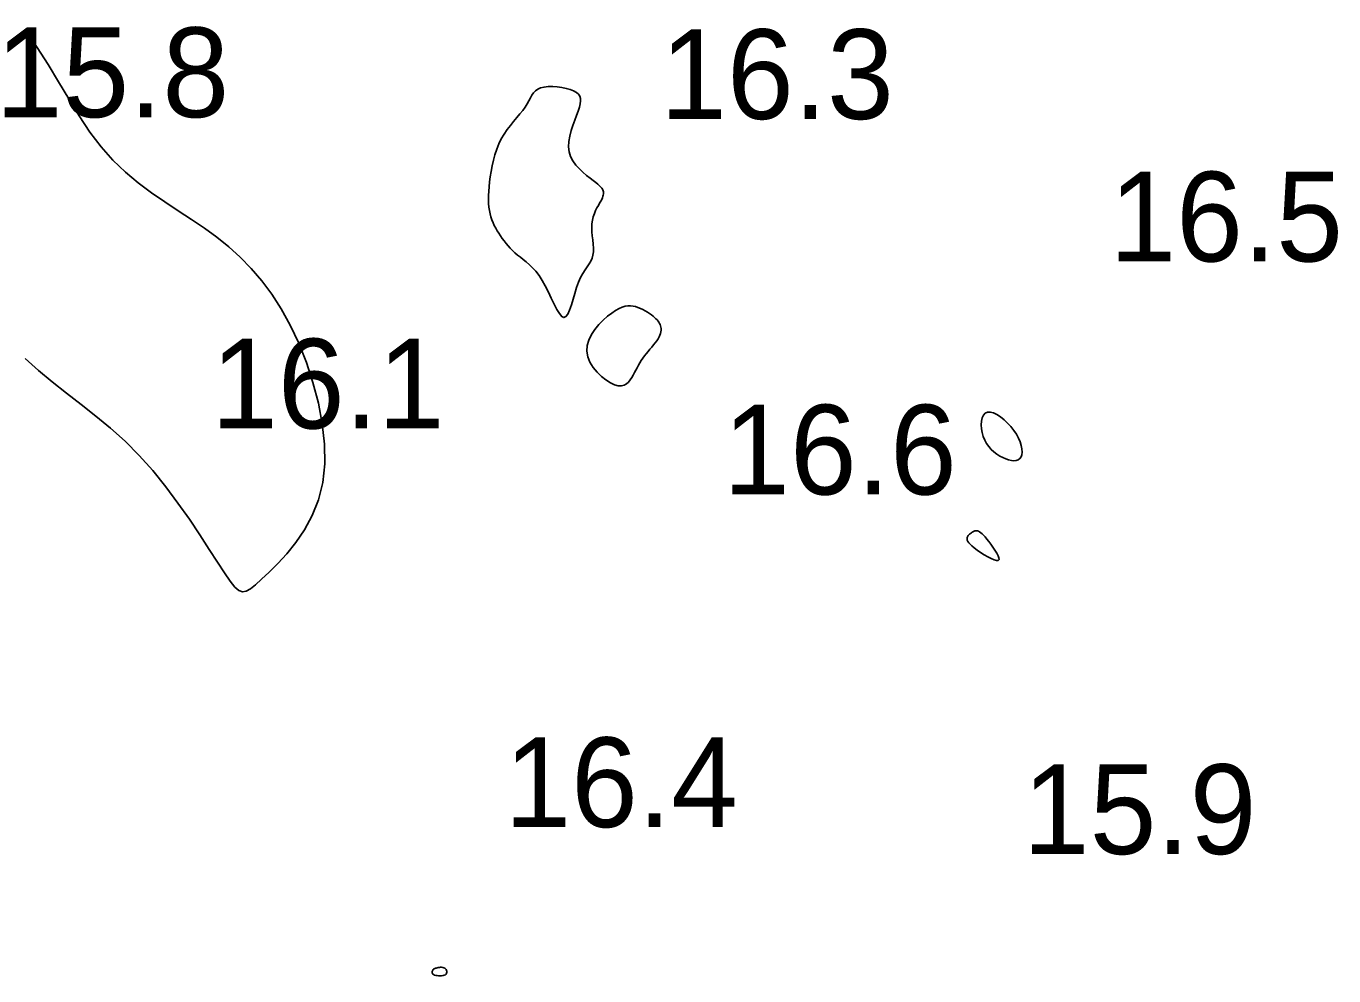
# Model space of a CAD drawing. Extents: x 3040093 to 3056816, y 408076 to 509144.
# Drawn here: x 3045686.6 to 3045759.4, y 434108 to 434160.9 of the extents above; entities that cross this region are included whole.
import ezdxf

# ---------------------------------------------------------------- set-up
doc = ezdxf.new("R2010")
doc.units = 0
doc.layers.add('V-CHAN-CONT-EL17', color=7, linetype='Continuous')
doc.layers.add('V-TOPO-SOUN-0610', color=7, linetype='Continuous')

msp = doc.modelspace()

# ---------------------------------------------------------------- linework, layer by layer
at = {"layer": 'V-CHAN-CONT-EL17'}
msp.add_lwpolyline([(3045686.541, 434160.657), (3045687.179, 434159.76), (3045687.783, 434158.816), (3045688.366, 434157.85), (3045688.94, 434156.884), (3045689.517, 434155.941), (3045690.112, 434155.043), (3045690.736, 434154.215), (3045691.398, 434153.473), (3045692.094, 434152.809), (3045692.814, 434152.209), (3045693.552, 434151.659), (3045694.297, 434151.146), (3045695.042, 434150.654), (3045695.778, 434150.171), (3045696.496, 434149.682), (3045697.19, 434149.174), (3045697.857, 434148.638), (3045698.498, 434148.062), (3045699.111, 434147.439), (3045699.697, 434146.758), (3045700.254, 434146.011), (3045700.783, 434145.187), (3045701.283, 434144.278), (3045701.752, 434143.278), (3045702.178, 434142.206), (3045702.548, 434141.084), (3045702.848, 434139.934), (3045703.066, 434138.778), (3045703.188, 434137.639), (3045703.201, 434136.54), (3045703.091, 434135.502), (3045702.852, 434134.545), (3045702.504, 434133.67), (3045702.076, 434132.878), (3045701.594, 434132.168), (3045701.086, 434131.538), (3045700.58, 434130.988), (3045700.103, 434130.516), (3045699.683, 434130.123), (3045699.34, 434129.808), (3045699.061, 434129.578), (3045698.825, 434129.443), (3045698.614, 434129.409), (3045698.407, 434129.486), (3045698.184, 434129.683), (3045697.924, 434130.007), (3045697.609, 434130.467), (3045697.221, 434131.066), (3045696.763, 434131.782), (3045696.24, 434132.588), (3045695.658, 434133.457), (3045695.024, 434134.362), (3045694.342, 434135.275), (3045693.619, 434136.171), (3045692.861, 434137.02), (3045692.073, 434137.804), (3045691.266, 434138.529), (3045690.447, 434139.209), (3045689.626, 434139.858), (3045688.813, 434140.489), (3045688.016, 434141.116), (3045687.245, 434141.754), (3045686.51, 434142.416)], dxfattribs=at)
for points in [[(3045712.904, 434149.397), (3045712.815, 434149.539), (3045712.731, 434149.685), (3045712.653, 434149.833), (3045712.582, 434149.987), (3045712.518, 434150.146), (3045712.463, 434150.312), (3045712.416, 434150.485), (3045712.38, 434150.667), (3045712.353, 434150.858), (3045712.336, 434151.061), (3045712.328, 434151.274), (3045712.329, 434151.501), (3045712.34, 434151.741), (3045712.359, 434151.995), (3045712.388, 434152.265), (3045712.425, 434152.551), (3045712.472, 434152.85), (3045712.53, 434153.156), (3045712.602, 434153.467), (3045712.687, 434153.776), (3045712.789, 434154.082), (3045712.907, 434154.378), (3045713.044, 434154.661), (3045713.2, 434154.928), (3045713.37, 434155.179), (3045713.548, 434155.415), (3045713.73, 434155.638), (3045713.908, 434155.85), (3045714.078, 434156.052), (3045714.233, 434156.245), (3045714.369, 434156.431), (3045714.481, 434156.611), (3045714.576, 434156.782), (3045714.661, 434156.943), (3045714.745, 434157.091), (3045714.836, 434157.223), (3045714.942, 434157.338), (3045715.072, 434157.432), (3045715.233, 434157.503), (3045715.431, 434157.549), (3045715.659, 434157.572), (3045715.906, 434157.574), (3045716.162, 434157.556), (3045716.417, 434157.521), (3045716.661, 434157.471), (3045716.883, 434157.408), (3045717.074, 434157.334), (3045717.224, 434157.25), (3045717.336, 434157.155), (3045717.411, 434157.046), (3045717.451, 434156.92), (3045717.46, 434156.775), (3045717.441, 434156.61), (3045717.394, 434156.42), (3045717.324, 434156.205), (3045717.233, 434155.962), (3045717.131, 434155.696), (3045717.028, 434155.414), (3045716.932, 434155.12), (3045716.853, 434154.82), (3045716.802, 434154.521), (3045716.788, 434154.227), (3045716.821, 434153.945), (3045716.906, 434153.68), (3045717.037, 434153.432), (3045717.203, 434153.202), (3045717.392, 434152.991), (3045717.594, 434152.799), (3045717.797, 434152.626), (3045717.991, 434152.472), (3045718.164, 434152.338), (3045718.309, 434152.225), (3045718.425, 434152.128), (3045718.517, 434152.046), (3045718.587, 434151.977), (3045718.64, 434151.916), (3045718.677, 434151.862), (3045718.703, 434151.812), (3045718.72, 434151.762), (3045718.732, 434151.711), (3045718.737, 434151.656), (3045718.736, 434151.597), (3045718.727, 434151.533), (3045718.708, 434151.461), (3045718.679, 434151.381), (3045718.64, 434151.291), (3045718.588, 434151.19), (3045718.524, 434151.078), (3045718.451, 434150.953), (3045718.374, 434150.815), (3045718.298, 434150.665), (3045718.227, 434150.502), (3045718.166, 434150.325), (3045718.119, 434150.135), (3045718.091, 434149.932), (3045718.084, 434149.715), (3045718.094, 434149.489), (3045718.115, 434149.258), (3045718.14, 434149.026), (3045718.162, 434148.798), (3045718.176, 434148.578), (3045718.174, 434148.369), (3045718.15, 434148.178), (3045718.099, 434148.005), (3045718.025, 434147.845), (3045717.932, 434147.689), (3045717.825, 434147.529), (3045717.708, 434147.356), (3045717.587, 434147.163), (3045717.465, 434146.94), (3045717.348, 434146.68), (3045717.24, 434146.379), (3045717.139, 434146.052), (3045717.041, 434145.72), (3045716.946, 434145.404), (3045716.85, 434145.123), (3045716.751, 434144.9), (3045716.647, 434144.753), (3045716.534, 434144.703), (3045716.41, 434144.764), (3045716.277, 434144.923), (3045716.135, 434145.159), (3045715.985, 434145.451), (3045715.827, 434145.779), (3045715.664, 434146.123), (3045715.495, 434146.462), (3045715.322, 434146.775), (3045715.145, 434147.047), (3045714.966, 434147.279), (3045714.787, 434147.478), (3045714.61, 434147.649), (3045714.436, 434147.799), (3045714.266, 434147.934), (3045714.104, 434148.06), (3045713.949, 434148.183), (3045713.804, 434148.309), (3045713.667, 434148.438), (3045713.539, 434148.569), (3045713.419, 434148.703), (3045713.306, 434148.839), (3045713.198, 434148.977), (3045713.096, 434149.116), (3045712.998, 434149.256)], [(3045719.121, 434141.066), (3045718.871, 434141.223), (3045718.618, 434141.423), (3045718.376, 434141.659), (3045718.159, 434141.924), (3045717.983, 434142.211), (3045717.859, 434142.514), (3045717.805, 434142.825), (3045717.828, 434143.138), (3045717.92, 434143.448), (3045718.069, 434143.75), (3045718.261, 434144.038), (3045718.483, 434144.308), (3045718.722, 434144.554), (3045718.965, 434144.771), (3045719.198, 434144.954), (3045719.412, 434145.1), (3045719.607, 434145.21), (3045719.784, 434145.288), (3045719.948, 434145.337), (3045720.101, 434145.361), (3045720.246, 434145.362), (3045720.386, 434145.344), (3045720.523, 434145.31), (3045720.66, 434145.264), (3045720.795, 434145.208), (3045720.929, 434145.144), (3045721.058, 434145.074), (3045721.181, 434145), (3045721.297, 434144.923), (3045721.405, 434144.848), (3045721.502, 434144.774), (3045721.588, 434144.704), (3045721.663, 434144.637), (3045721.728, 434144.572), (3045721.783, 434144.508), (3045721.828, 434144.444), (3045721.866, 434144.379), (3045721.896, 434144.311), (3045721.918, 434144.24), (3045721.935, 434144.164), (3045721.943, 434144.084), (3045721.944, 434143.999), (3045721.934, 434143.91), (3045721.914, 434143.817), (3045721.883, 434143.72), (3045721.838, 434143.619), (3045721.78, 434143.513), (3045721.707, 434143.405), (3045721.622, 434143.292), (3045721.528, 434143.177), (3045721.427, 434143.059), (3045721.323, 434142.938), (3045721.218, 434142.815), (3045721.116, 434142.689), (3045721.018, 434142.562), (3045720.927, 434142.434), (3045720.843, 434142.304), (3045720.763, 434142.173), (3045720.687, 434142.04), (3045720.614, 434141.906), (3045720.541, 434141.77), (3045720.467, 434141.633), (3045720.391, 434141.495), (3045720.311, 434141.357), (3045720.223, 434141.225), (3045720.126, 434141.105), (3045720.014, 434141.007), (3045719.884, 434140.935), (3045719.733, 434140.898), (3045719.558, 434140.903), (3045719.354, 434140.958)], [(3045739.84, 434138.288), (3045739.804, 434138.508), (3045739.793, 434138.724), (3045739.808, 434138.927), (3045739.849, 434139.109), (3045739.918, 434139.259), (3045740.014, 434139.369), (3045740.14, 434139.429), (3045740.293, 434139.434), (3045740.468, 434139.388), (3045740.659, 434139.296), (3045740.859, 434139.167), (3045741.061, 434139.007), (3045741.257, 434138.823), (3045741.442, 434138.622), (3045741.608, 434138.41), (3045741.75, 434138.194), (3045741.866, 434137.978), (3045741.956, 434137.767), (3045742.02, 434137.566), (3045742.058, 434137.378), (3045742.069, 434137.207), (3045742.054, 434137.058), (3045742.011, 434136.935), (3045741.943, 434136.841), (3045741.851, 434136.775), (3045741.738, 434136.737), (3045741.609, 434136.724), (3045741.466, 434136.735), (3045741.312, 434136.768), (3045741.151, 434136.822), (3045740.986, 434136.894), (3045740.82, 434136.985), (3045740.657, 434137.092), (3045740.499, 434137.216), (3045740.35, 434137.357), (3045740.213, 434137.513), (3045740.09, 434137.685), (3045739.985, 434137.872), (3045739.901, 434138.073)], [(3045740.323, 434132.072), (3045740.441, 434131.907), (3045740.553, 434131.739), (3045740.652, 434131.577), (3045740.728, 434131.429), (3045740.774, 434131.305), (3045740.781, 434131.213), (3045740.74, 434131.162), (3045740.648, 434131.159), (3045740.512, 434131.197), (3045740.343, 434131.27), (3045740.152, 434131.369), (3045739.951, 434131.485), (3045739.751, 434131.612), (3045739.563, 434131.74), (3045739.398, 434131.862), (3045739.266, 434131.971), (3045739.164, 434132.067), (3045739.09, 434132.152), (3045739.04, 434132.226), (3045739.01, 434132.291), (3045738.996, 434132.348), (3045738.996, 434132.399), (3045739.005, 434132.445), (3045739.021, 434132.487), (3045739.042, 434132.525), (3045739.068, 434132.561), (3045739.097, 434132.594), (3045739.129, 434132.625), (3045739.164, 434132.654), (3045739.2, 434132.682), (3045739.237, 434132.71), (3045739.274, 434132.737), (3045739.312, 434132.763), (3045739.351, 434132.785), (3045739.392, 434132.804), (3045739.435, 434132.817), (3045739.48, 434132.823), (3045739.528, 434132.821), (3045739.58, 434132.809), (3045739.635, 434132.787), (3045739.696, 434132.753), (3045739.762, 434132.706), (3045739.835, 434132.644), (3045739.915, 434132.566), (3045740.003, 434132.471), (3045740.1, 434132.357), (3045740.207, 434132.224)], [(3045709.469, 434108.462), (3045709.527, 434108.475), (3045709.59, 434108.484), (3045709.654, 434108.49), (3045709.718, 434108.489), (3045709.78, 434108.482), (3045709.837, 434108.466), (3045709.889, 434108.441), (3045709.933, 434108.406), (3045709.968, 434108.363), (3045709.993, 434108.314), (3045710.007, 434108.262), (3045710.008, 434108.209), (3045709.995, 434108.159), (3045709.968, 434108.113), (3045709.926, 434108.075), (3045709.867, 434108.046), (3045709.795, 434108.026), (3045709.715, 434108.014), (3045709.63, 434108.01), (3045709.543, 434108.013), (3045709.461, 434108.022), (3045709.385, 434108.036), (3045709.32, 434108.055), (3045709.27, 434108.079), (3045709.234, 434108.105), (3045709.209, 434108.134), (3045709.194, 434108.164), (3045709.188, 434108.195), (3045709.189, 434108.226), (3045709.195, 434108.256), (3045709.205, 434108.285), (3045709.217, 434108.311), (3045709.232, 434108.336), (3045709.25, 434108.358), (3045709.272, 434108.378), (3045709.299, 434108.397), (3045709.332, 434108.415), (3045709.37, 434108.432), (3045709.416, 434108.447)]]:
    msp.add_lwpolyline(points, close=True, dxfattribs=at)

# ---------------------------------------------------------------- texts
at = {"layer": 'V-TOPO-SOUN-0610'}
for s, p in [('15.8 ', (3045684.863, 434155.87)), ('16.3 ', (3045721.903, 434155.77)), ('16.5 ', (3045746.933, 434147.83)), ('16.1 ', (3045696.873, 434138.52)), ('16.6 ', (3045725.413, 434134.84)), ('16.4 ', (3045713.213, 434116.3)), ('15.9 ', (3045742.113, 434114.8))]:
    msp.add_text(s, height=5, dxfattribs=at).set_placement(p)

doc.saveas('drawing.dxf')
